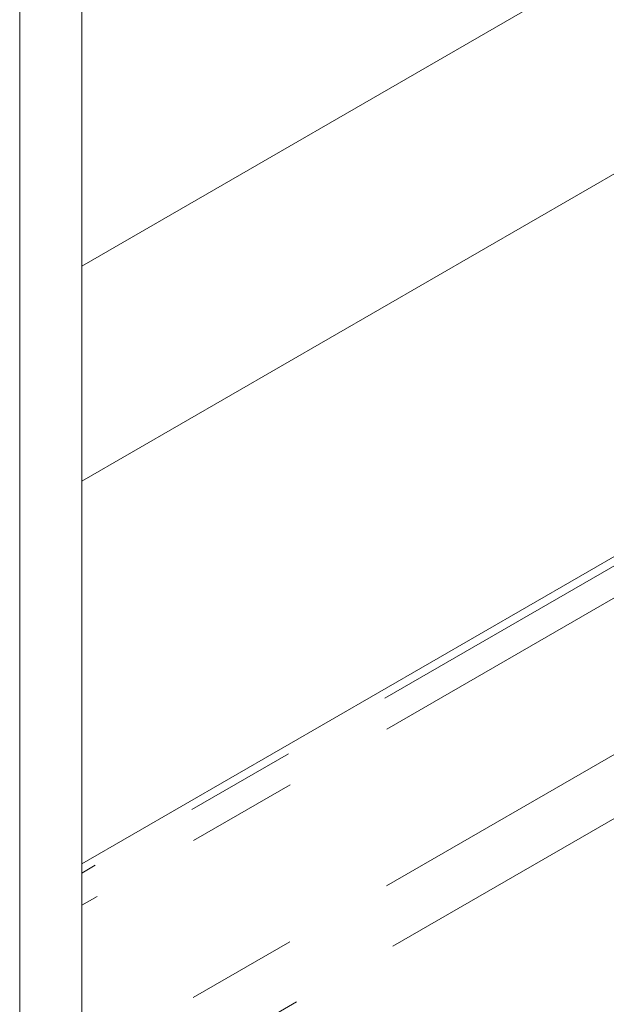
# Model space of a CAD drawing. Header units: millimetres. Extents: x 450 to 25135, y 150 to 17673.
# Tile 390 of 463: x 22015 to 22216, y 11258 to 11594. Entities that reach past the tile are written whole.
import ezdxf

# ---------------------------------------------------------------- set-up
doc = ezdxf.new("R2010")
doc.units = ezdxf.units.MM
doc.linetypes.add('SLD-Centrada-doble', pattern=[12.7, 6.35, -1.27, 1.27, -1.27, 1.27, -1.27])
doc.linetypes.add('SLD-Continua', pattern=[0])
doc.layers.add('OCULTA', color=8, linetype='SLD-Continua')

msp = doc.modelspace()

# ---------------------------------------------------------------- linework, layer by layer
at = {"layer": 'OCULTA', "linetype": 'SLD-Continua', "lineweight": 18, "ltscale": 30}
for p, q in [((22036.51, 11510.09), (22305.11, 11665.12)), ((22036.51, 11510.09), (22305.11, 11665.12)), ((22036.51, 11510.09), (22305.11, 11665.12)), ((22036.51, 11510.09), (22305.11, 11665.12)), ((22036.51, 11093.61), (22036.51, 11663.65)), ((22036.51, 11093.61), (22036.51, 11663.65)), ((22036.51, 11093.61), (22036.51, 11663.65)), ((22036.51, 11093.61), (22036.51, 11663.65)), ((22015.29, 11651.4), (22015.29, 10668.96)), ((22036.51, 11436.6), (22304.38, 11591.2)), ((22036.51, 11436.6), (22304.38, 11591.2)), ((22036.51, 11436.6), (22304.38, 11591.2)), ((22036.51, 11436.6), (22304.38, 11591.2)), ((22036.51, 11436.6), (22036.51, 11510.09)), ((22036.51, 11436.6), (22036.51, 11510.09)), ((22036.51, 11436.6), (22036.51, 11510.09)), ((22036.51, 11436.6), (22036.51, 11510.09)), ((22304.49, 11460.49), (22036.51, 11305.82)), ((22304.49, 11460.49), (22036.51, 11305.82)), ((22304.49, 11460.49), (22036.51, 11305.82)), ((22304.49, 11460.49), (22036.51, 11305.82))]:
    msp.add_line(p, q, dxfattribs=at)
at = {"layer": 'OCULTA', "linetype": 'SLD-Centrada-doble', "lineweight": 18, "ltscale": 30}
for p, q in [((22305.12, 11457.64), (22036.51, 11302.61)), ((22305.12, 11457.64), (22036.51, 11302.61)), ((22305.12, 11457.64), (22036.51, 11302.61)), ((22305.12, 11457.64), (22036.51, 11302.61)), ((22305.71, 11447.02), (22036.51, 11291.65)), ((22305.71, 11447.02), (22036.51, 11291.65)), ((22305.71, 11447.02), (22036.51, 11291.65)), ((22305.71, 11447.02), (22036.51, 11291.65)), ((22305.59, 11393.44), (22036.51, 11238.14)), ((22305.59, 11393.44), (22036.51, 11238.14)), ((22305.59, 11393.44), (22036.51, 11238.14)), ((22305.59, 11393.44), (22036.51, 11238.14)), ((22307.83, 11372.82), (22036.51, 11216.23)), ((22307.83, 11372.82), (22036.51, 11216.23)), ((22307.83, 11372.82), (22036.51, 11216.23)), ((22307.83, 11372.82), (22036.51, 11216.23))]:
    msp.add_line(p, q, dxfattribs=at)

doc.saveas('drawing.dxf')
